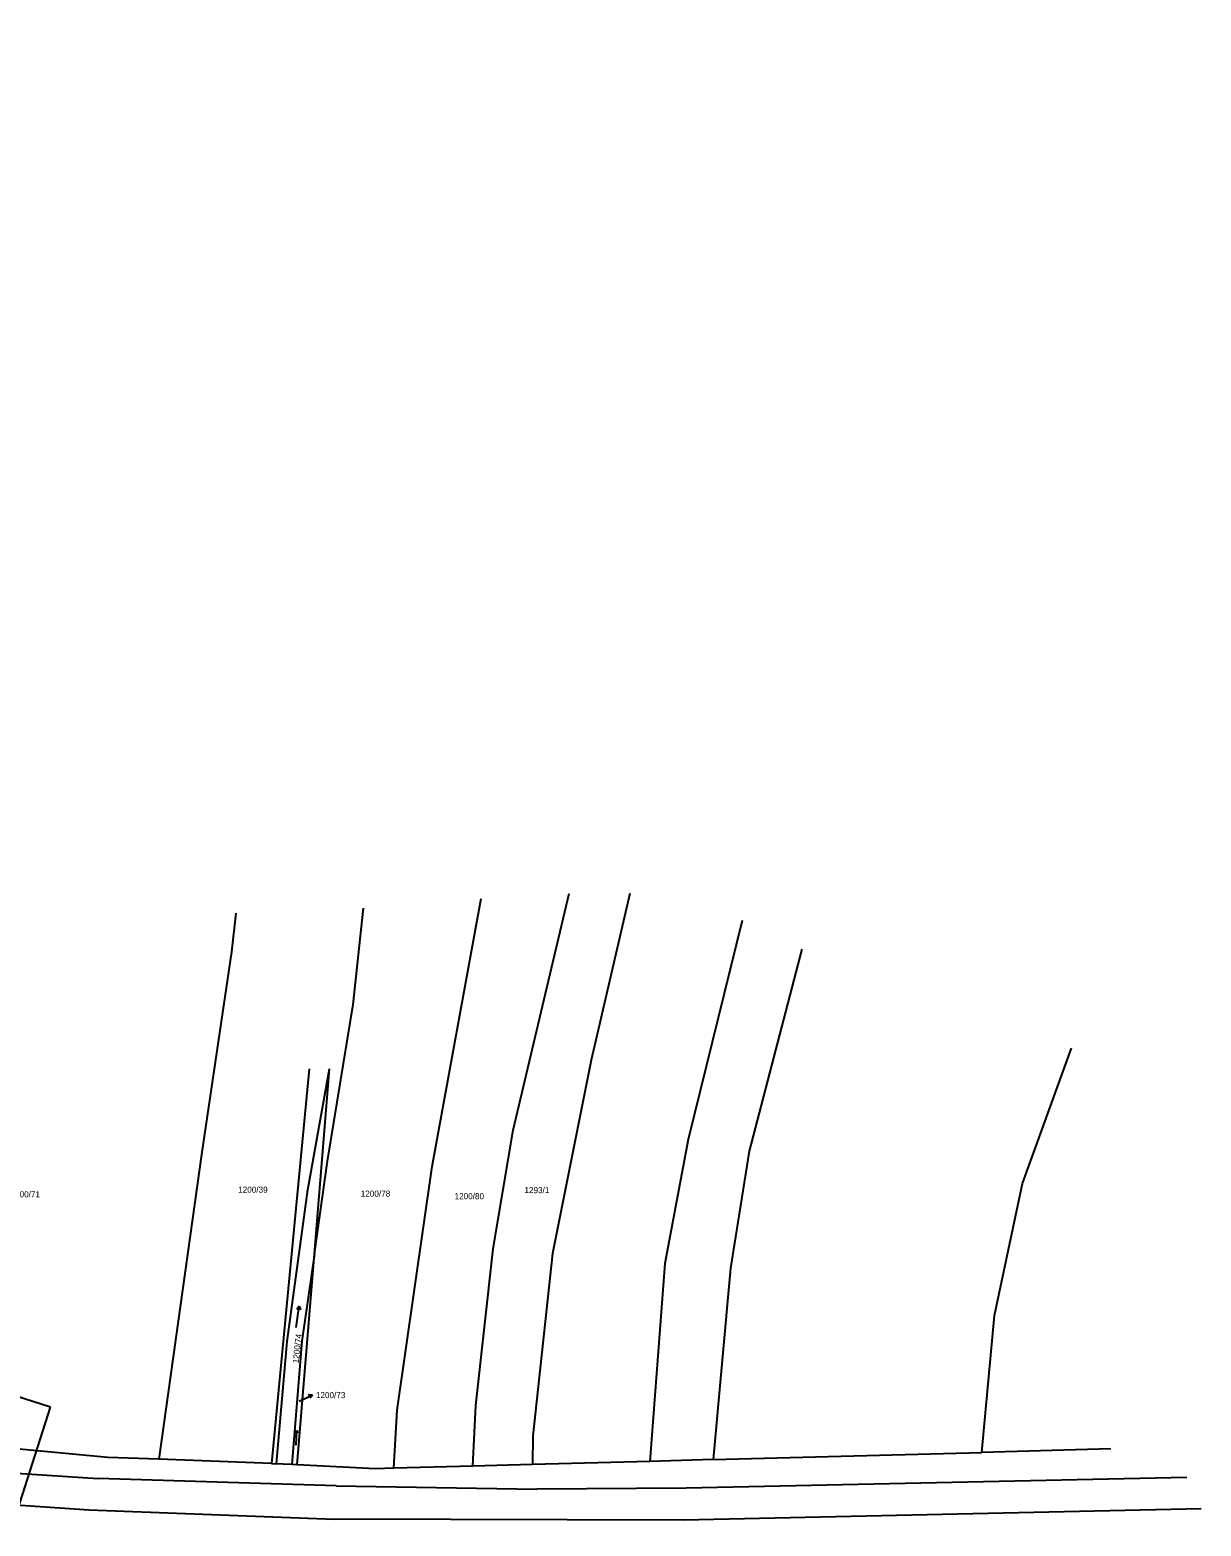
# Model space of a CAD drawing. Extents: x -779330 to -774454, y -1144748 to -1142831.
# Drawn here: x -776612.7 to -776285.9, y -1143856.1 to -1143438.9 of the extents above; entities that cross this region are included whole.
import ezdxf

# ---------------------------------------------------------------- set-up
doc = ezdxf.new("R2010")
doc.units = 0
for name, color, linetype in [('Hranice parcel', 7, 'Continuous'), ('Parcelní čísla', 7, 'Continuous'), ('Pop  PČ popisy', 7, 'Continuous'), ('Vnitřní kresba', 7, 'Continuous'), ('Vrstva 1', 7, 'Continuous'), ('Značky kultur', 7, 'Continuous')]:
    doc.layers.add(name, color=color, linetype=linetype)

msp = doc.modelspace()

# ---------------------------------------------------------------- linework, layer by layer
at = {"layer": 'Hranice parcel'}
for p, q in [((-776534.71, -1143728.59), (-776545.27, -1143838.65)), ((-776538.12, -1143839.04), (-776533.29, -1143780.19)), ((-776311.1, -1143834.59), (-776347.03, -1143835.55)), ((-776545.27, -1143838.65), (-776576.67, -1143837.48)), ((-776545.27, -1143838.65), (-776543.86, -1143838.73)), ((-776538.12, -1143839.04), (-776539.57, -1143838.96)), ((-776489.11, -1143839.38), (-776511.15, -1143839.97)), ((-776472.47, -1143838.93), (-776489.11, -1143839.38)), ((-776439.72, -1143838.05), (-776472.47, -1143838.93)), ((-776421.99, -1143837.57), (-776439.72, -1143838.05)), ((-776421.99, -1143837.57), (-776347.03, -1143835.55))]:
    msp.add_line(p, q, dxfattribs=at)
for points in [[(-776511.15, -1143839.97), (-776510.15, -1143823.79), (-776500.41, -1143755.83), (-776486.77, -1143681.04)], [(-776489.11, -1143839.38), (-776488.2, -1143822.51), (-776483.39, -1143778.81), (-776477.79, -1143745.66), (-776462.15, -1143679.7)], [(-776445.25, -1143679.73), (-776456.06, -1143726.14), (-776466.86, -1143780.07), (-776472.33, -1143830.9), (-776472.47, -1143838.93)], [(-776555.2, -1143685.16), (-776556.43, -1143695.92), (-776564.64, -1143751.8), (-776576.67, -1143837.48)], [(-776533.29, -1143780.19), (-776529.59, -1143754.29), (-776522.48, -1143710.68), (-776519.6, -1143683.77)], [(-776413.97, -1143687.24), (-776428.99, -1143748.25), (-776435.5, -1143782.87), (-776439.72, -1143838.05)], [(-776397.28, -1143695.25), (-776411.94, -1143751.5), (-776417.16, -1143784.18), (-776421.99, -1143837.57)], [(-776347.03, -1143835.55), (-776343.48, -1143797.38), (-776335.67, -1143760.56), (-776322.07, -1143722.79)], [(-776543.86, -1143838.73), (-776540.87, -1143804.61), (-776535.14, -1143762.3), (-776529.06, -1143728.62)], [(-776533.29, -1143780.19), (-776530.66, -1143748.1), (-776529.06, -1143728.62)], [(-776533.29, -1143780.19), (-776536.77, -1143804.52), (-776539.57, -1143838.96)], [(-776576.67, -1143837.48), (-776590.95, -1143836.95), (-776607.67, -1143835.39), (-776640.68, -1143832.31)], [(-776539.57, -1143838.96), (-776542.02, -1143838.83), (-776543.86, -1143838.73)], [(-776511.15, -1143839.97), (-776516.26, -1143840.11), (-776538.12, -1143839.04)]]:
    msp.add_lwpolyline(points, dxfattribs=at)
at = {"layer": 'Pop  PČ popisy'}
for p, q in [((-776537.49, -1143821.26), (-776536.57, -1143820.83)), ((-776536.57, -1143820.83), (-776533.85, -1143819.56)), ((-776533.85, -1143819.56), (-776534.97, -1143819.53)), ((-776533.85, -1143819.56), (-776534.55, -1143820.44))]:
    msp.add_line(p, q, dxfattribs=at)
at = {"layer": 'Vnitřní kresba'}
for p, q in [((-776693.94, -1143836.23), (-776593.63, -1143842.83)), ((-776527.2, -1143844.89), (-776593.63, -1143842.83)), ((-776289.89, -1143842.57), (-776429.58, -1143845.53)), ((-776694.77, -1143844.97), (-776596.12, -1143851.55)), ((-776527.2, -1143844.89), (-776471.18, -1143845.83)), ((-776429.58, -1143845.53), (-776471.18, -1143845.83)), ((-776596.12, -1143851.55), (-776527.73, -1143854.17)), ((-776285.88, -1143851.28), (-776430.3, -1143854.43)), ((-776430.3, -1143854.43), (-776527.73, -1143854.17))]:
    msp.add_line(p, q, dxfattribs=at)
at = {"layer": 'Vrstva 1'}
msp.add_lwpolyline([(-776606.88, -1143822.95), (-777806.9, -1143438.86), (-777897.43, -1143721.71), (-776697.42, -1144105.81)], close=True, dxfattribs=at)
at = {"layer": 'Značky kultur'}
for p, q in [((-776538.37, -1143800.7), (-776537.53, -1143794.75)), ((-776537.53, -1143794.75), (-776538.16, -1143795.65)), ((-776537.53, -1143794.75), (-776537.17, -1143795.79)), ((-776538.18, -1143829.48), (-776538.54, -1143830.12)), ((-776538.32, -1143833.5), (-776538.18, -1143829.48)), ((-776538.18, -1143829.48), (-776537.87, -1143830.15))]:
    msp.add_line(p, q, dxfattribs=at)

# ---------------------------------------------------------------- texts
at = {"layer": 'Parcelní čísla'}
for s, p in [('1200/71', (-776618.06, -1143764.42)), ('1200/39', (-776554.54, -1143763.13)), ('1200/78', (-776520.34, -1143764.23)), ('1200/80', (-776494.17, -1143764.95)), ('1293/1', (-776474.68, -1143763.25)), ('1200/73', (-776532.85, -1143820.42))]:
    msp.add_text(s, height=1.7, dxfattribs=at).set_placement(p)
msp.add_text('1200/74', height=1.7, rotation=84, dxfattribs=at).set_placement((-776537.65, -1143810.77))

doc.saveas('drawing.dxf')
